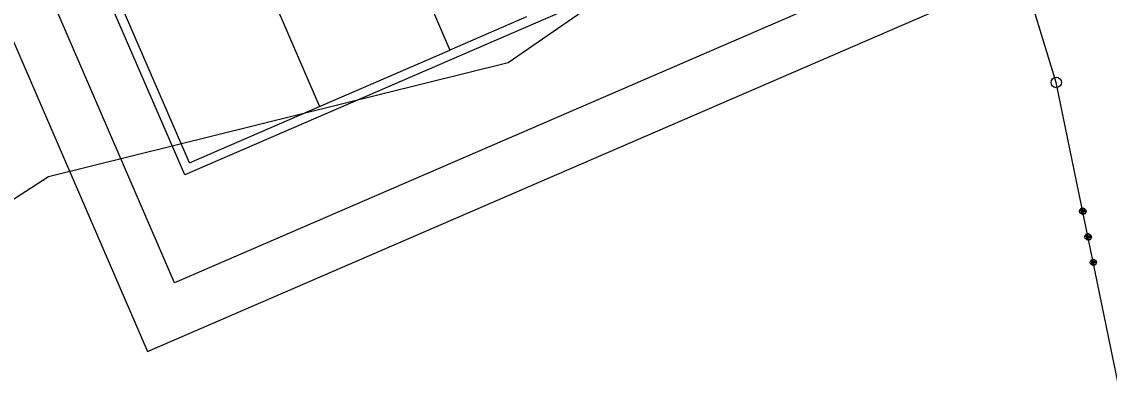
# Model space of a CAD drawing. Extents: x -866656 to -858817, y -1041816 to -1038653.
# Drawn here: x -864736.1 to -864631.9, y -1041682.5 to -1041646.9 of the extents above; entities that cross this region are included whole.
import ezdxf

# ---------------------------------------------------------------- set-up
doc = ezdxf.new("R2010")
doc.units = 0
for name, color, linetype in [('tisk ramy', 7, 'Continuous'), ('Vrstva 1', 7, 'Continuous'), ('Vrstva 3', 7, 'Continuous')]:
    doc.layers.add(name, color=color, linetype=linetype)

msp = doc.modelspace()

# ---------------------------------------------------------------- linework, layer by layer
at = {"layer": 'tisk ramy'}
for p, q in [((-864720.5, -1041661.59), (-864792.66, -1041494.76)), ((-864705.56, -1041625.4), (-864695.08, -1041649.63)), ((-864718.04, -1041630.8), (-864707.56, -1041655.03)), ((-864720.04, -1041660.43), (-864730.52, -1041636.2)), ((-864663.81, -1041637.07), (-864720.5, -1041661.59)), ((-864687.73, -1041646.46), (-864695.08, -1041649.63)), ((-864707.56, -1041655.03), (-864695.08, -1041649.63)), ((-864720.04, -1041660.43), (-864707.56, -1041655.03)), ((-864724.07, -1041678.52), (-864724.07, -1041678.52))]:
    msp.add_line(p, q, dxfattribs=at)
for points in [[(-865224.28, -1040522.07), (-864724.07, -1041678.52), (-864451.49, -1041560.62), (-864951.69, -1040404.17)], [(-864954.3, -1040410.74), (-864458.06, -1041558.01), (-864721.47, -1041671.94), (-865217.7, -1040524.67)]]:
    msp.add_lwpolyline(points, close=True, dxfattribs=at)
at = {"layer": 'Vrstva 1'}
for p, q in [((-864689.5, -1041650.82), (-864655.57, -1041627.4)), ((-864733.55, -1041661.75), (-864689.5, -1041650.82)), ((-864755.92, -1041676.22), (-864733.55, -1041661.75))]:
    msp.add_line(p, q, dxfattribs=at)
for radius in [0.5, 0.5, 0.01, 0.01]:
    msp.add_circle((-864636.95, -1041652.74), radius, dxfattribs=at)
at = {"layer": 'Vrstva 3'}
for p, q in [((-864636.95, -1041652.74), (-864642.52, -1041634.69)), ((-864636.95, -1041652.74), (-864642.52, -1041634.69)), ((-864630.82, -1041682.53), (-864636.95, -1041652.74)), ((-864630.82, -1041682.53), (-864636.95, -1041652.74)), ((-864634.72, -1041665.05), (-864634.57, -1041664.81)), ((-864634.72, -1041665.05), (-864634.57, -1041664.81)), ((-864634.68, -1041665.25), (-864634.72, -1041665.05)), ((-864634.68, -1041665.25), (-864634.72, -1041665.05)), ((-864634.55, -1041664.91), (-864634.62, -1041665.03)), ((-864634.55, -1041664.91), (-864634.62, -1041665.03)), ((-864634.62, -1041665.03), (-864634.23, -1041664.95)), ((-864634.62, -1041665.03), (-864634.23, -1041664.95)), ((-864634.21, -1041665.05), (-864634.6, -1041665.13)), ((-864634.21, -1041665.05), (-864634.6, -1041665.13)), ((-864634.19, -1041665.15), (-864634.58, -1041665.23)), ((-864634.19, -1041665.15), (-864634.58, -1041665.23)), ((-864634.57, -1041664.81), (-864634.37, -1041664.77)), ((-864634.57, -1041664.81), (-864634.37, -1041664.77)), ((-864634.35, -1041664.87), (-864634.55, -1041664.91)), ((-864634.35, -1041664.87), (-864634.55, -1041664.91)), ((-864634.37, -1041664.77), (-864634.14, -1041664.93)), ((-864634.37, -1041664.77), (-864634.14, -1041664.93)), ((-864634.09, -1041665.12), (-864634.25, -1041665.36)), ((-864634.09, -1041665.12), (-864634.25, -1041665.36)), ((-864634.23, -1041664.95), (-864634.19, -1041665.15)), ((-864634.23, -1041664.95), (-864634.19, -1041665.15)), ((-864634.14, -1041664.93), (-864634.09, -1041665.12)), ((-864634.14, -1041664.93), (-864634.09, -1041665.12)), ((-864634.45, -1041665.4), (-864634.68, -1041665.25)), ((-864634.45, -1041665.4), (-864634.68, -1041665.25)), ((-864634.58, -1041665.23), (-864634.47, -1041665.3)), ((-864634.58, -1041665.23), (-864634.47, -1041665.3)), ((-864634.47, -1041665.3), (-864634.27, -1041665.26)), ((-864634.47, -1041665.3), (-864634.27, -1041665.26)), ((-864634.25, -1041665.36), (-864634.45, -1041665.4)), ((-864634.25, -1041665.36), (-864634.45, -1041665.4)), ((-864634.22, -1041667.5), (-864634.06, -1041667.26)), ((-864634.22, -1041667.5), (-864634.06, -1041667.26)), ((-864634.06, -1041667.26), (-864633.87, -1041667.22)), ((-864634.06, -1041667.26), (-864633.87, -1041667.22)), ((-864633.87, -1041667.22), (-864633.63, -1041667.38)), ((-864633.87, -1041667.22), (-864633.63, -1041667.38)), ((-864634.18, -1041667.7), (-864634.22, -1041667.5)), ((-864634.18, -1041667.7), (-864634.22, -1041667.5)), ((-864633.94, -1041667.85), (-864634.18, -1041667.7)), ((-864633.94, -1041667.85), (-864634.18, -1041667.7)), ((-864634.04, -1041667.36), (-864634.12, -1041667.48)), ((-864634.04, -1041667.36), (-864634.12, -1041667.48)), ((-864634.12, -1041667.48), (-864633.73, -1041667.4)), ((-864634.12, -1041667.48), (-864633.73, -1041667.4)), ((-864633.71, -1041667.5), (-864634.1, -1041667.58)), ((-864633.71, -1041667.5), (-864634.1, -1041667.58)), ((-864633.69, -1041667.59), (-864634.08, -1041667.68)), ((-864633.69, -1041667.59), (-864634.08, -1041667.68)), ((-864634.08, -1041667.68), (-864633.96, -1041667.75)), ((-864634.08, -1041667.68), (-864633.96, -1041667.75)), ((-864633.85, -1041667.32), (-864634.04, -1041667.36)), ((-864633.85, -1041667.32), (-864634.04, -1041667.36)), ((-864633.96, -1041667.75), (-864633.77, -1041667.71)), ((-864633.96, -1041667.75), (-864633.77, -1041667.71)), ((-864633.75, -1041667.81), (-864633.94, -1041667.85)), ((-864633.75, -1041667.81), (-864633.94, -1041667.85)), ((-864633.59, -1041667.57), (-864633.75, -1041667.81)), ((-864633.59, -1041667.57), (-864633.75, -1041667.81)), ((-864633.73, -1041667.4), (-864633.69, -1041667.59)), ((-864633.73, -1041667.4), (-864633.69, -1041667.59)), ((-864633.63, -1041667.38), (-864633.59, -1041667.57)), ((-864633.63, -1041667.38), (-864633.59, -1041667.57)), ((-864633.71, -1041669.95), (-864633.56, -1041669.71)), ((-864633.71, -1041669.95), (-864633.56, -1041669.71)), ((-864633.67, -1041670.14), (-864633.71, -1041669.95)), ((-864633.67, -1041670.14), (-864633.71, -1041669.95)), ((-864633.44, -1041670.3), (-864633.67, -1041670.14)), ((-864633.44, -1041670.3), (-864633.67, -1041670.14)), ((-864633.54, -1041669.81), (-864633.62, -1041669.93)), ((-864633.54, -1041669.81), (-864633.62, -1041669.93)), ((-864633.62, -1041669.93), (-864633.22, -1041669.85)), ((-864633.62, -1041669.93), (-864633.22, -1041669.85)), ((-864633.21, -1041669.95), (-864633.6, -1041670.03)), ((-864633.21, -1041669.95), (-864633.6, -1041670.03)), ((-864633.19, -1041670.04), (-864633.58, -1041670.12)), ((-864633.19, -1041670.04), (-864633.58, -1041670.12)), ((-864633.58, -1041670.12), (-864633.46, -1041670.2)), ((-864633.58, -1041670.12), (-864633.46, -1041670.2)), ((-864633.56, -1041669.71), (-864633.36, -1041669.67)), ((-864633.56, -1041669.71), (-864633.36, -1041669.67)), ((-864633.34, -1041669.77), (-864633.54, -1041669.81)), ((-864633.34, -1041669.77), (-864633.54, -1041669.81)), ((-864633.46, -1041670.2), (-864633.26, -1041670.16)), ((-864633.46, -1041670.2), (-864633.26, -1041670.16)), ((-864633.24, -1041670.26), (-864633.44, -1041670.3)), ((-864633.24, -1041670.26), (-864633.44, -1041670.3)), ((-864633.36, -1041669.67), (-864633.13, -1041669.83)), ((-864633.36, -1041669.67), (-864633.13, -1041669.83)), ((-864633.09, -1041670.02), (-864633.24, -1041670.26)), ((-864633.09, -1041670.02), (-864633.24, -1041670.26)), ((-864633.22, -1041669.85), (-864633.19, -1041670.04)), ((-864633.22, -1041669.85), (-864633.19, -1041670.04)), ((-864633.13, -1041669.83), (-864633.09, -1041670.02)), ((-864633.13, -1041669.83), (-864633.09, -1041670.02))]:
    msp.add_line(p, q, dxfattribs=at)

doc.saveas('drawing.dxf')
